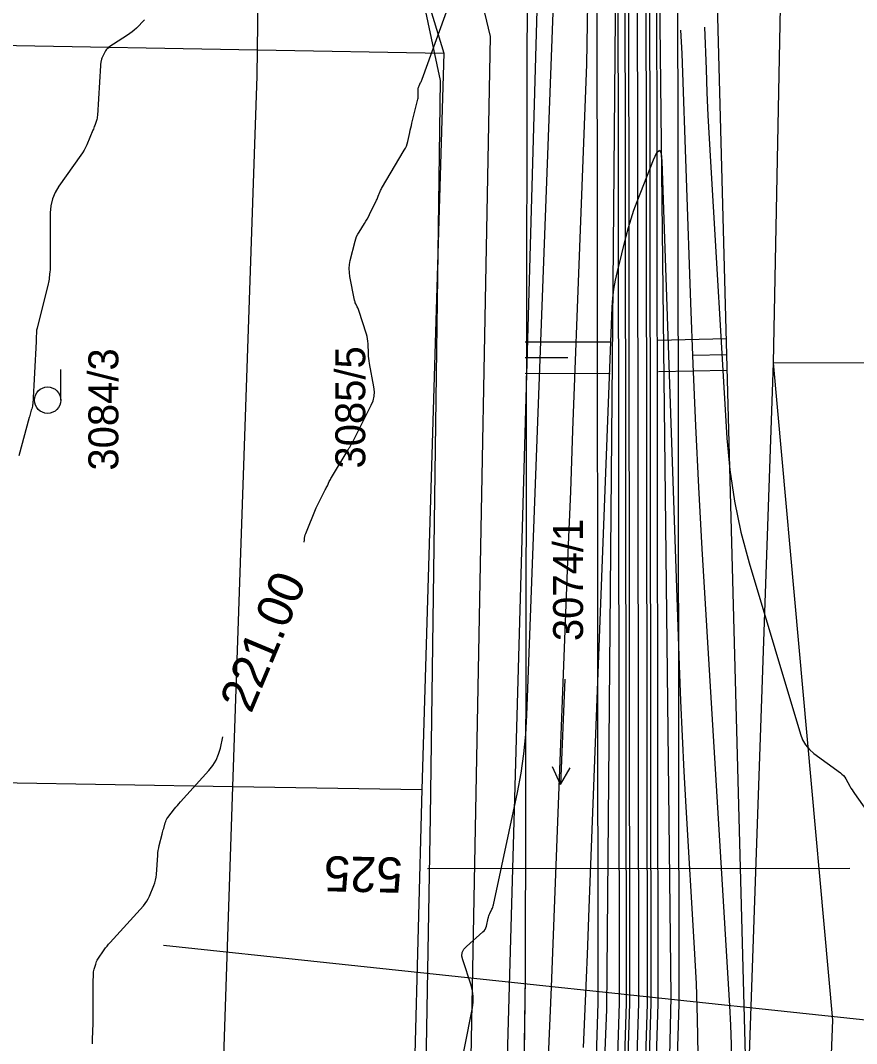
# Model space of a CAD drawing. Extents: x -534410 to -534262, y -1190162 to -1189584.
# Drawn here: x -534340.2 to -534316.44, y -1190052.88 to -1190023.79 of the extents above; entities that cross this region are included whole.
import ezdxf

# ---------------------------------------------------------------- set-up
doc = ezdxf.new("R2010")
doc.units = 0
for name, color, linetype in [('07_ELEKTRO', 7, 'Continuous'), ('30', 7, 'Continuous'), ('31', 7, 'Continuous'), ('40', 7, 'Continuous'), ('_linie', 7, 'Continuous'), ('_N_osa', 7, 'Continuous'), ('_N_tenká', 7, 'Continuous'), ('_N_tenká_velmi', 7, 'Continuous'), ('_N_text', 7, 'Continuous'), ('_přístup', 7, 'Continuous'), ('_tenka', 7, 'Continuous'), ('_velmi_tenka', 7, 'Continuous'), ('Default', 7, 'Continuous'), ('Hranice parcel', 7, 'Continuous'), ('Parcelní čísla', 7, 'Continuous'), ('Vrstva 12', 7, 'Continuous'), ('Značky kultur', 7, 'Continuous')]:
    doc.layers.add(name, color=color, linetype=linetype)

msp = doc.modelspace()

# ---------------------------------------------------------------- linework, layer by layer
at = {"layer": '07_ELEKTRO'}
msp.add_lwpolyline([(-534329.31, -1190087.46), (-534329.03, -1190079.95), (-534329.01, -1190078.66), (-534328.95, -1190069.47), (-534328.91, -1190061.75), (-534328.68, -1190054.09), (-534328.55, -1190046.44), (-534328.261, -1190025.497), (-534332.174, -1190007.081), (-534334.321, -1190004.167), (-534336.852, -1190002.737), (-534339.713, -1190001.803)], dxfattribs=at)
at = {"layer": '30'}
for points in [[(-534332.135, -1190038.623), (-534332.131, -1190038.559), (-534332.126, -1190038.511), (-534332.117, -1190038.465), (-534332.104, -1190038.42), (-534332.088, -1190038.375), (-534331.792, -1190037.652), (-534331.767, -1190037.593), (-534331.74, -1190037.535), (-534331.713, -1190037.477), (-534331.684, -1190037.421), (-534331.537, -1190037.139), (-534331.522, -1190037.11), (-534331.507, -1190037.081), (-534331.492, -1190037.052), (-534331.478, -1190037.022), (-534331.422, -1190036.904), (-534331.408, -1190036.874), (-534331.392, -1190036.845), (-534331.377, -1190036.817), (-534331.36, -1190036.788), (-534330.888, -1190036.004), (-534330.876, -1190035.985), (-534330.865, -1190035.966), (-534330.854, -1190035.947), (-534330.843, -1190035.927), (-534330.799, -1190035.85), (-534330.788, -1190035.83), (-534330.777, -1190035.811), (-534330.767, -1190035.791), (-534330.756, -1190035.771), (-534330.228, -1190034.728), (-534330.177, -1190034.604), (-534330.148, -1190034.477), (-534330.14, -1190034.347), (-534330.154, -1190034.213), (-534330.277, -1190033.542), (-534330.289, -1190033.473), (-534330.298, -1190033.403), (-534330.304, -1190033.334), (-534330.308, -1190033.264), (-534330.319, -1190032.984), (-534330.324, -1190032.915), (-534330.333, -1190032.846), (-534330.348, -1190032.778), (-534330.367, -1190032.711), (-534330.587, -1190032.035), (-534330.595, -1190032.01), (-534330.604, -1190031.986), (-534330.615, -1190031.962), (-534330.626, -1190031.938), (-534330.672, -1190031.844), (-534330.683, -1190031.82), (-534330.692, -1190031.795), (-534330.699, -1190031.77), (-534330.705, -1190031.745), (-534330.837, -1190031.076), (-534330.853, -1190030.96), (-534330.857, -1190030.845), (-534330.848, -1190030.73), (-534330.826, -1190030.616), (-534330.692, -1190030.071), (-534330.672, -1190030.002), (-534330.647, -1190029.935), (-534330.615, -1190029.87), (-534330.578, -1190029.808), (-534330.42, -1190029.564), (-534330.381, -1190029.502), (-534330.344, -1190029.439), (-534330.31, -1190029.376), (-534330.277, -1190029.311), (-534330.078, -1190028.898), (-534330.066, -1190028.871), (-534330.054, -1190028.844), (-534330.042, -1190028.816), (-534330.031, -1190028.789), (-534329.988, -1190028.677), (-534329.976, -1190028.65), (-534329.964, -1190028.622), (-534329.95, -1190028.596), (-534329.936, -1190028.57), (-534329.291, -1190027.48), (-534329.259, -1190027.421), (-534329.232, -1190027.361), (-534329.21, -1190027.299), (-534329.193, -1190027.235), (-534329.135, -1190026.975), (-534329.12, -1190026.91), (-534329.105, -1190026.845), (-534329.089, -1190026.78), (-534329.073, -1190026.715), (-534328.913, -1190026.07), (-534328.905, -1190026.033), (-534328.899, -1190025.996), (-534328.896, -1190025.958), (-534328.895, -1190025.92), (-534328.895, -1190025.744), (-534328.893, -1190025.719), (-534328.889, -1190025.694), (-534328.882, -1190025.67), (-534328.872, -1190025.647), (-534328.827, -1190025.555), (-534328.816, -1190025.532), (-534328.805, -1190025.508), (-534328.796, -1190025.484), (-534328.786, -1190025.46), (-534327.388, -1190021.594)], [(-534325.189, -1190053.257), (-534325.109, -1190051.279), (-534325.031, -1190049.3), (-534324.954, -1190047.321), (-534324.63, -1190038.918), (-534324.563, -1190037.182), (-534324.497, -1190035.447), (-534324.432, -1190033.712), (-534324.367, -1190031.976), (-534324.108, -1190025.034), (-534324.078, -1190023.301)], [(-534321.439, -1190024.07), (-534321.403, -1190024.729), (-534321.16, -1190031.821), (-534321.095, -1190033.569), (-534321.018, -1190035.317), (-534320.93, -1190037.065), (-534320.831, -1190038.812), (-534320.052, -1190051.814), (-534320.024, -1190052.363), (-534320.005, -1190052.912), (-534319.997, -1190053.461), (-534319.998, -1190054.011), (-534320.024, -1190056.21), (-534320.031, -1190056.76), (-534320.042, -1190057.31), (-534320.054, -1190057.86), (-534320.07, -1190058.409), (-534320.726, -1190079.747), (-534320.736, -1190080.069), (-534320.744, -1190080.391), (-534320.751, -1190080.713), (-534320.757, -1190081.035), (-534320.78, -1190082.323)], [(-534338.149, -1190052.894), (-534338.15, -1190052.845), (-534338.149, -1190052.795), (-534338.148, -1190052.746), (-534338.141, -1190052.549), (-534338.139, -1190052.5), (-534338.138, -1190052.451), (-534338.137, -1190052.401), (-534338.137, -1190052.352), (-534338.137, -1190051.337), (-534338.137, -1190051.288), (-534338.136, -1190051.238), (-534338.135, -1190051.189), (-534338.134, -1190051.14), (-534338.126, -1190050.921), (-534338.124, -1190050.883), (-534338.119, -1190050.845), (-534338.112, -1190050.808), (-534338.103, -1190050.771), (-534338.06, -1190050.623), (-534338.048, -1190050.586), (-534338.034, -1190050.551), (-534338.016, -1190050.517), (-534337.996, -1190050.485), (-534337.817, -1190050.22), (-534337.779, -1190050.166), (-534337.739, -1190050.114), (-534337.698, -1190050.062), (-534337.654, -1190050.013), (-534336.706, -1190048.966), (-534336.654, -1190048.903), (-534336.608, -1190048.837), (-534336.568, -1190048.767), (-534336.534, -1190048.693), (-534336.41, -1190048.39), (-534336.383, -1190048.314), (-534336.361, -1190048.236), (-534336.346, -1190048.157), (-534336.337, -1190048.076), (-534336.298, -1190047.529), (-534336.291, -1190047.459), (-534336.282, -1190047.39), (-534336.269, -1190047.321), (-534336.254, -1190047.253), (-534336.171, -1190046.925), (-534336.161, -1190046.885), (-534336.151, -1190046.845), (-534336.14, -1190046.805), (-534336.129, -1190046.765), (-534336.085, -1190046.605), (-534336.072, -1190046.566), (-534336.055, -1190046.529), (-534336.035, -1190046.493), (-534336.012, -1190046.46), (-534335.823, -1190046.214), (-534335.783, -1190046.163), (-534335.741, -1190046.112), (-534335.699, -1190046.063), (-534335.655, -1190046.014), (-534334.846, -1190045.12), (-534334.732, -1190044.977), (-534334.639, -1190044.822), (-534334.568, -1190044.657), (-534334.519, -1190044.481), (-534334.451, -1190044.159)]]:
    msp.add_lwpolyline(points, dxfattribs=at)
at = {"layer": '31'}
for points in [[(-534328.975, -1190060.038), (-534327.353, -1190051.869), (-534327.332, -1190051.707), (-534327.331, -1190051.545), (-534327.351, -1190051.385), (-534327.393, -1190051.227), (-534327.631, -1190050.507), (-534327.653, -1190050.397), (-534327.642, -1190050.296), (-534327.6, -1190050.204), (-534327.525, -1190050.12), (-534327.058, -1190049.711), (-534327.023, -1190049.676), (-534326.995, -1190049.637), (-534326.974, -1190049.594), (-534326.959, -1190049.547), (-534326.908, -1190049.319), (-534326.899, -1190049.286), (-534326.889, -1190049.253), (-534326.877, -1190049.221), (-534326.863, -1190049.19), (-534326.802, -1190049.066), (-534326.788, -1190049.034), (-534326.776, -1190049.002), (-534326.766, -1190048.969), (-534326.758, -1190048.936), (-534326.078, -1190045.741), (-534325.974, -1190045.196), (-534325.894, -1190044.648), (-534325.837, -1190044.097), (-534325.805, -1190043.543), (-534325.051, -1190023.305)], [(-534336.676, -1190023.777), (-534336.906, -1190024.008), (-534336.965, -1190024.064), (-534337.027, -1190024.116), (-534337.091, -1190024.166), (-534337.158, -1190024.212), (-534337.683, -1190024.553), (-534337.711, -1190024.574), (-534337.737, -1190024.598), (-534337.759, -1190024.625), (-534337.778, -1190024.655), (-534337.861, -1190024.804), (-534337.871, -1190024.825), (-534337.88, -1190024.846), (-534337.887, -1190024.867), (-534337.893, -1190024.89), (-534337.913, -1190024.98), (-534337.918, -1190025.002), (-534337.921, -1190025.025), (-534337.924, -1190025.048), (-534337.926, -1190025.071), (-534338.014, -1190026.496), (-534338.018, -1190026.532), (-534338.023, -1190026.568), (-534338.032, -1190026.603), (-534338.042, -1190026.638), (-534338.089, -1190026.776), (-534338.101, -1190026.81), (-534338.113, -1190026.844), (-534338.127, -1190026.878), (-534338.14, -1190026.912), (-534338.314, -1190027.324), (-534338.35, -1190027.402), (-534338.39, -1190027.479), (-534338.434, -1190027.553), (-534338.482, -1190027.624), (-534339.11, -1190028.504), (-534339.216, -1190028.679), (-534339.292, -1190028.864), (-534339.337, -1190029.058), (-534339.352, -1190029.262), (-534339.352, -1190030.756), (-534339.353, -1190030.8), (-534339.355, -1190030.844), (-534339.358, -1190030.888), (-534339.362, -1190030.932), (-534339.382, -1190031.108), (-534339.388, -1190031.152), (-534339.395, -1190031.195), (-534339.403, -1190031.239), (-534339.413, -1190031.282), (-534339.728, -1190032.538), (-534339.735, -1190032.569), (-534339.74, -1190032.601), (-534339.744, -1190032.632), (-534339.746, -1190032.664), (-534339.751, -1190032.792), (-534339.753, -1190032.823), (-534339.754, -1190032.855), (-534339.756, -1190032.887), (-534339.757, -1190032.919), (-534339.851, -1190034.706), (-534339.853, -1190034.72), (-534339.854, -1190034.734), (-534339.857, -1190034.748), (-534339.861, -1190034.762), (-534339.88, -1190034.831), (-534339.891, -1190034.872), (-534339.942, -1190035.061), (-534339.949, -1190035.085), (-534340.244, -1190036.173)], [(-534320.757, -1190023.985), (-534320.716, -1190025.18), (-534320.691, -1190025.836), (-534320.663, -1190026.491), (-534320.63, -1190027.146), (-534320.593, -1190027.802), (-534320.121, -1190035.669), (-534320.041, -1190036.57), (-534319.91, -1190037.461), (-534319.727, -1190038.343), (-534319.492, -1190039.216), (-534318.033, -1190044.09), (-534317.971, -1190044.25), (-534317.887, -1190044.394), (-534317.78, -1190044.521), (-534317.65, -1190044.633), (-534316.899, -1190045.184), (-534316.853, -1190045.221), (-534316.812, -1190045.263), (-534316.776, -1190045.309), (-534316.745, -1190045.359), (-534316.629, -1190045.568), (-534316.599, -1190045.619), (-534316.568, -1190045.67), (-534316.535, -1190045.72), (-534316.501, -1190045.769), (-534315.744, -1190046.837)], [(-534324.195, -1190052.996), (-534324.141, -1190051.675), (-534324.089, -1190050.353), (-534324.038, -1190049.032), (-534323.38, -1190031.947), (-534323.363, -1190031.69), (-534323.334, -1190031.434), (-534323.291, -1190031.18), (-534323.236, -1190030.928), (-534322.988, -1190029.924), (-534322.922, -1190029.675), (-534322.848, -1190029.427), (-534322.765, -1190029.183), (-534322.675, -1190028.941), (-534322.208, -1190027.751), (-534322.111, -1190027.545), (-534322.039, -1190027.483), (-534321.992, -1190027.566), (-534321.969, -1190027.792), (-534321.479, -1190042.135), (-534321.441, -1190043.14), (-534321.397, -1190044.145), (-534321.346, -1190045.149), (-534321.289, -1190046.153), (-534321.049, -1190050.169), (-534320.997, -1190051.173), (-534320.964, -1190052.178), (-534320.949, -1190053.183)]]:
    msp.add_lwpolyline(points, dxfattribs=at)
at = {"layer": '_linie'}
for points in [[(-534351.8, -1189951.99), (-534346.88, -1189964.25), (-534328.11, -1190005.55), (-534325.796, -1190021.686), (-534325.86, -1190050.97), (-534326.22, -1190078.56), (-534326.79, -1190120.4), (-534329.12, -1190134.93), (-534323.49, -1190133.89), (-534321.38, -1190121.46), (-534319.59, -1190053.22), (-534320.45, -1190021.195), (-534322.75, -1190003.33), (-534340.65, -1189960.04), (-534344.52, -1189948.89)], [(-534347.45, -1189950.137), (-534345.54, -1189954.54), (-534325.02, -1190005.35), (-534322.054, -1190021.393), (-534321.72, -1190051.56), (-534322.31, -1190078.15), (-534323.81, -1190120.37), (-534326.521, -1190134.45)], [(-534328.194, -1190134.759), (-534324.85, -1190120.45), (-534324.6, -1190078.17), (-534323.54, -1190051.92), (-534323.273, -1190021.516), (-534325.81, -1190005.43), (-534346.66, -1189954.59), (-534348.342, -1189950.518)]]:
    msp.add_lwpolyline(points, dxfattribs=at)
at = {"layer": '_N_osa'}
msp.add_lwpolyline([(-534327.357, -1190134.604), (-534324.33, -1190120.41), (-534323.455, -1190078.16), (-534322.63, -1190051.74), (-534322.663, -1190021.455), (-534325.415, -1190005.39), (-534346.1, -1189954.565), (-534347.892, -1189950.326)], dxfattribs=at)
at = {"layer": '_N_tenká'}
for points in [[(-534326.133, -1190134.378), (-534323.183, -1190120.543), (-534322.305, -1190078.19), (-534321.48, -1190051.757), (-534321.513, -1190021.356), (-534324.303, -1190005.072), (-534345.038, -1189954.124), (-534346.832, -1189949.878)], [(-534327.091, -1190134.555), (-534324.081, -1190120.439), (-534323.205, -1190078.166), (-534322.38, -1190051.744), (-534322.413, -1190021.433), (-534325.173, -1190005.321), (-534345.869, -1189954.469), (-534347.661, -1189950.228)], [(-534327.623, -1190134.654), (-534324.579, -1190120.381), (-534323.705, -1190078.154), (-534322.88, -1190051.736), (-534322.913, -1190021.476), (-534325.657, -1190005.459), (-534346.331, -1189954.661), (-534348.122, -1189950.423)], [(-534328.581, -1190134.83), (-534325.477, -1190120.277), (-534324.605, -1190078.13), (-534323.78, -1190051.723), (-534323.813, -1190021.553), (-534326.527, -1190005.708), (-534347.162, -1189955.006), (-534348.951, -1189950.773)]]:
    msp.add_lwpolyline(points, dxfattribs=at)
at = {"layer": '_N_tenká_velmi'}
for points in [[(-534326.985, -1190134.536), (-534323.981, -1190120.45), (-534323.105, -1190078.169), (-534322.28, -1190051.745), (-534322.313, -1190021.425), (-534325.076, -1190005.293), (-534345.777, -1189954.431), (-534347.569, -1189950.189)], [(-534326.772, -1190134.496), (-534323.781, -1190120.474), (-534322.905, -1190078.174), (-534322.08, -1190051.748), (-534322.113, -1190021.407), (-534324.883, -1190005.238), (-534345.592, -1189954.354), (-534347.385, -1189950.112)], [(-534327.943, -1190134.713), (-534324.879, -1190120.346), (-534324.005, -1190078.146), (-534323.18, -1190051.732), (-534323.213, -1190021.502), (-534325.947, -1190005.542), (-534346.608, -1189954.776), (-534348.398, -1189950.54)], [(-534327.73, -1190134.673), (-534324.679, -1190120.37), (-534323.805, -1190078.151), (-534322.98, -1190051.735), (-534323.013, -1190021.485), (-534325.754, -1190005.487), (-534346.423, -1189954.699), (-534348.214, -1189950.462)]]:
    msp.add_lwpolyline(points, dxfattribs=at)
at = {"layer": '_N_text'}
msp.add_lwpolyline([(-534316.634, -1190047.902), (-534328.634, -1190047.915)], dxfattribs=at)
at = {"layer": '_přístup'}
msp.add_lwpolyline([(-534330.552, -1190135.191), (-534328.648, -1190119.819), (-534326.845, -1190024.247), (-534332.805, -1189999.297), (-534354.454, -1189948.317)], dxfattribs=at)
at = {"layer": '_tenka'}
for points in [[(-534351.8, -1189951.99), (-534346.88, -1189964.25), (-534328.11, -1190005.55), (-534325.796, -1190021.686), (-534325.86, -1190050.97), (-534326.22, -1190078.56), (-534326.79, -1190120.4), (-534329.12, -1190134.93), (-534323.49, -1190133.89), (-534321.38, -1190121.46), (-534319.59, -1190053.22), (-534320.45, -1190021.195), (-534322.75, -1190003.33), (-534340.65, -1189960.04), (-534344.52, -1189948.89)], [(-534327.55, -1190134.64), (-534323.49, -1190133.89), (-534321.38, -1190121.46), (-534319.59, -1190053.22), (-534320.45, -1190021.195), (-534322.75, -1190003.33), (-534340.65, -1189960.04), (-534344.52, -1189948.89)], [(-534347.45, -1189950.137), (-534345.54, -1189954.54), (-534325.02, -1190005.35), (-534322.054, -1190021.393), (-534321.72, -1190051.56), (-534322.31, -1190078.15), (-534323.81, -1190120.37), (-534326.521, -1190134.45)], [(-534347.45, -1189950.137), (-534345.54, -1189954.54), (-534325.02, -1190005.35), (-534322.054, -1190021.393), (-534321.72, -1190051.56), (-534322.31, -1190078.15), (-534323.81, -1190120.37), (-534326.521, -1190134.45)], [(-534328.194, -1190134.759), (-534324.85, -1190120.45), (-534324.6, -1190078.17), (-534323.54, -1190051.92), (-534323.273, -1190021.516), (-534325.81, -1190005.43), (-534346.66, -1189954.59), (-534348.342, -1189950.518)], [(-534328.194, -1190134.759), (-534324.85, -1190120.45), (-534324.6, -1190078.17), (-534323.54, -1190051.92), (-534323.273, -1190021.516), (-534325.81, -1190005.43), (-534346.66, -1189954.59), (-534348.342, -1189950.518)], [(-534351.8, -1189951.99), (-534346.88, -1189964.25), (-534328.11, -1190005.55), (-534325.796, -1190021.686), (-534325.86, -1190050.97), (-534326.22, -1190078.56), (-534326.79, -1190120.4), (-534329.12, -1190134.93), (-534327.55, -1190134.64)]]:
    msp.add_lwpolyline(points, dxfattribs=at)
at = {"layer": '_velmi_tenka'}
for p, q in [((-534325.859, -1190032.925), (-534323.436, -1190032.93)), ((-534320.134, -1190032.846), (-534322.088, -1190032.888)), ((-534325.86, -1190033.375), (-534324.648, -1190033.377)), ((-534320.125, -1190033.296), (-534321.102, -1190033.317)), ((-534325.86, -1190033.825), (-534323.438, -1190033.83)), ((-534320.115, -1190033.745), (-534322.069, -1190033.787))]:
    msp.add_line(p, q, dxfattribs=at)
at = {"layer": 'Default'}
msp.add_line((-534325.86, -1190050.97), (-534326.22, -1190078.56), dxfattribs=at)
for points in [[(-534319.59, -1190053.22), (-534320.45, -1190021.195), (-534322.75, -1190003.33)], [(-534328.11, -1190005.55), (-534325.796, -1190021.686), (-534325.86, -1190050.97)]]:
    msp.add_lwpolyline(points, dxfattribs=at)
at = {"layer": 'Hranice parcel'}
for p, q in [((-534333.46, -1190024.63), (-534333.29, -1190007.81)), ((-534333.29, -1190007.81), (-534328.17, -1190024.72)), ((-534342.06, -1190024.47), (-534333.46, -1190024.63)), ((-534333.46, -1190024.63), (-534328.17, -1190024.72)), ((-534328.17, -1190024.72), (-534328.79, -1190045.66)), ((-534342.19, -1190045.44), (-534334.16, -1190045.57)), ((-534334.93, -1190068.41), (-534334.16, -1190045.57)), ((-534334.16, -1190045.57), (-534328.79, -1190045.66)), ((-534328.79, -1190045.66), (-534329.41, -1190068.56))]:
    msp.add_line(p, q, dxfattribs=at)
for points in [[(-534333.99, -1189993.03), (-534331.98, -1189997.67), (-534327.34, -1190013.08), (-534325.48, -1190021.81), (-534326.93, -1190073), (-534328.13, -1190128.3), (-534328.71, -1190131.86)], [(-534313.21, -1190014.59), (-534315.24, -1190033.54), (-534318.8, -1190033.53)], [(-534318.8, -1190033.53), (-534318.55, -1190021), (-534319.25, -1190015.38)], [(-534334.16, -1190045.57), (-534333.47, -1190025.37), (-534333.46, -1190024.63)], [(-534322.11, -1190134.26), (-534321.95, -1190128.7), (-534320.16, -1190072.85), (-534318.8, -1190033.53)], [(-534317.63, -1190065.52), (-534317.11, -1190052.22), (-534318.8, -1190033.53)]]:
    msp.add_lwpolyline(points, dxfattribs=at)
at = {"layer": 'Vrstva 12'}
msp.add_lwpolyline([(-534336.137, -1190050.088), (-534312.976, -1190052.547)], dxfattribs=at)
at = {"layer": 'Značky kultur'}
for p, q in [((-534339.052, -1190034.588), (-534339.052, -1190033.713)), ((-534324.725, -1190042.519), (-534324.85, -1190045.517)), ((-534324.85, -1190045.517), (-534325.081, -1190045.018)), ((-534324.85, -1190045.517), (-534324.579, -1190045.039))]:
    msp.add_line(p, q, dxfattribs=at)
msp.add_circle((-534339.427, -1190034.588), 0.375, dxfattribs=at)

# ---------------------------------------------------------------- texts
at = {"layer": '40'}
msp.add_text('221.00', height=1, rotation=67.2735, dxfattribs=at).set_placement((-534333.644, -1190043.523))
at = {"layer": '_N_text'}
msp.add_text('525', height=1, rotation=178.8361, dxfattribs=at).set_placement((-534329.33, -1190047.598))
at = {"layer": 'Parcelní čísla'}
for s, p in [('3084/3', (-534337.418, -1190036.591)), ('3085/5', (-534330.401, -1190036.532)), ('3074/1', (-534324.212, -1190041.439))]:
    msp.add_text(s, height=0.85, rotation=90, dxfattribs=at).set_placement(p)

doc.saveas('drawing.dxf')
